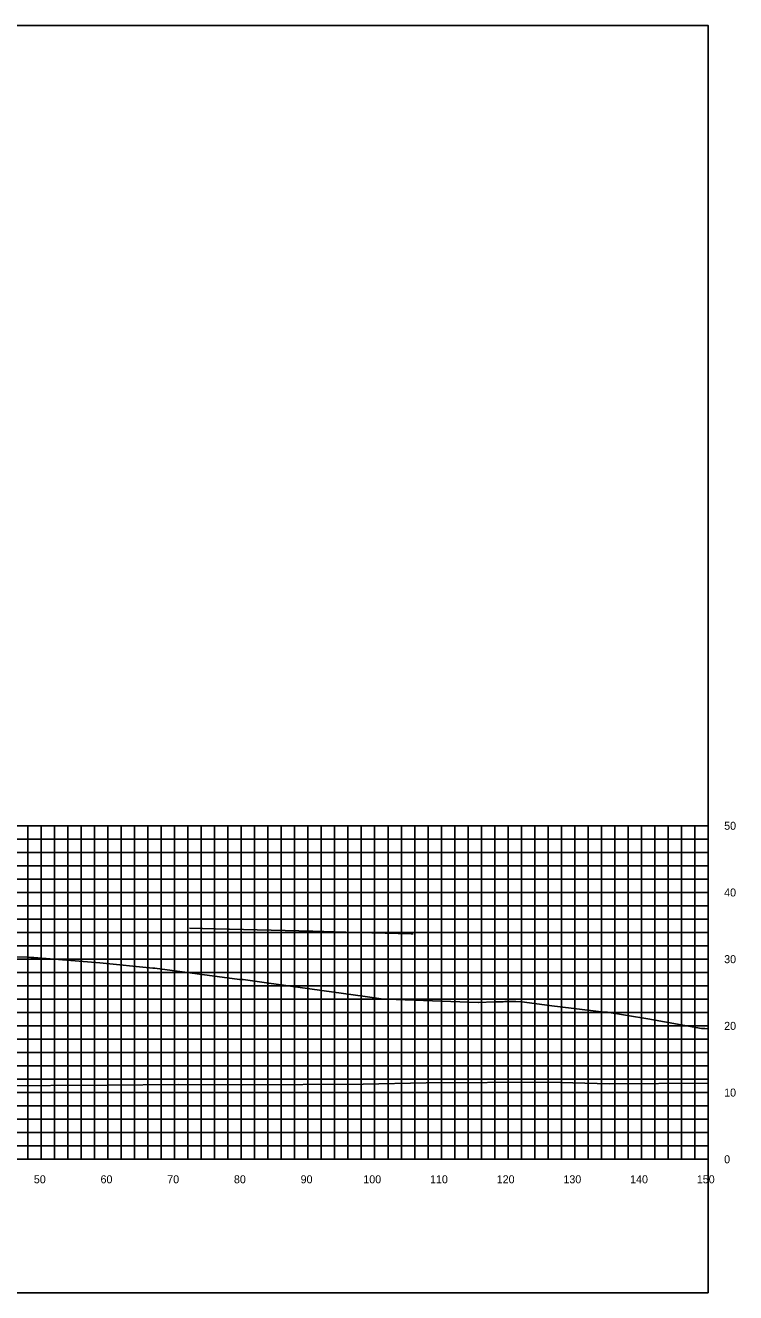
# Model space of a CAD drawing. Extents: x 1800880 to 1818864, y 245271 to 250560.
# Drawn here: x 1816518.9 to 1816625.4, y 247755.8 to 247945.8 of the extents above; entities that cross this region are included whole.
import ezdxf

# ---------------------------------------------------------------- set-up
doc = ezdxf.new("R2010")
doc.units = 0
for name, color, linetype in [('33', 7, 'Continuous'), ('CL-CNST', 7, 'Continuous'), ('DESIGN - DRAINAGE - Bridges', 7, 'Continuous'), ('Level 37', 7, 'Continuous'), ('Level 46', 7, 'Continuous'), ('Level 62', 7, 'Continuous')]:
    doc.layers.add(name, color=color, linetype=linetype)

msp = doc.modelspace()

# ---------------------------------------------------------------- linework, layer by layer
at = {"layer": 'CL-CNST'}
msp.add_lwpolyline([(1816516.6, 247806.19), (1816519.36, 247806.12), (1816519.72, 247806.1), (1816519.76, 247806.1), (1816520.17, 247806.08), (1816520.76, 247806.05), (1816530.09, 247805.31), (1816538.01, 247804.49), (1816538.31, 247804.49), (1816551.01, 247802.78), (1816551.12, 247802.78), (1816551.57, 247802.78), (1816555.04, 247802.27), (1816569.87, 247800.24), (1816572.62, 247799.86), (1816572.71, 247799.86), (1816572.8, 247799.85), (1816572.87, 247799.85), (1816572.94, 247799.84), (1816572.99, 247799.84), (1816573.04, 247799.84), (1816573.09, 247799.84), (1816573.13, 247799.84), (1816573.16, 247799.83), (1816573.16, 247799.83), (1816585.42, 247799.4), (1816586.84, 247799.35), (1816586.85, 247799.34), (1816586.87, 247799.35), (1816589.21, 247799.42), (1816590.08, 247799.45), (1816590.54, 247799.46), (1816590.82, 247799.47), (1816590.88, 247799.47), (1816592.15, 247799.47), (1816592.47, 247799.47), (1816593.34, 247799.42), (1816597.47, 247798.88), (1816597.86, 247798.84), (1816605.69, 247797.9), (1816605.86, 247797.9), (1816606.15, 247797.9), (1816612.24, 247796.88), (1816620.29, 247795.47), (1816620.51, 247795.47), (1816620.76, 247795.47), (1816621.28, 247795.38)], dxfattribs=at)
at = {"layer": 'DESIGN - DRAINAGE - Bridges'}
for p, q in [((1816621.28, 247775.84), (1816621.28, 247825.84)), ((1816621.34, 247825.84), (1816621.28, 247825.84)), ((1816621.34, 247815.84), (1816621.28, 247815.84)), ((1816621.34, 247805.84), (1816621.28, 247805.84)), ((1816621.34, 247795.84), (1816621.28, 247795.84)), ((1816621.34, 247785.84), (1816621.28, 247785.84)), ((1816321.28, 247775.84), (1816621.28, 247775.84)), ((1816521.28, 247775.78), (1816521.28, 247775.84)), ((1816531.28, 247775.78), (1816531.28, 247775.84)), ((1816541.28, 247775.78), (1816541.28, 247775.84)), ((1816551.28, 247775.78), (1816551.28, 247775.84)), ((1816561.28, 247775.78), (1816561.28, 247775.84)), ((1816571.28, 247775.78), (1816571.28, 247775.84)), ((1816581.28, 247775.78), (1816581.28, 247775.84)), ((1816591.28, 247775.78), (1816591.28, 247775.84)), ((1816601.28, 247775.78), (1816601.28, 247775.84)), ((1816611.28, 247775.78), (1816611.28, 247775.84)), ((1816621.28, 247775.78), (1816621.28, 247775.84)), ((1816621.34, 247775.84), (1816621.28, 247775.84))]:
    msp.add_line(p, q, dxfattribs=at)
at = {"layer": 'Level 37'}
msp.add_lwpolyline([(1816321.28, 247755.84), (1816621.28, 247755.84), (1816621.28, 247945.84), (1816321.28, 247945.84)], close=True, dxfattribs=at)
at = {"layer": 'Level 46'}
for p, q in [((1816321.28, 247825.84), (1816621.28, 247825.84)), ((1816519.28, 247775.84), (1816519.28, 247825.84)), ((1816521.28, 247775.84), (1816521.28, 247825.84)), ((1816523.28, 247775.84), (1816523.28, 247825.84)), ((1816525.28, 247775.84), (1816525.28, 247825.84)), ((1816527.28, 247775.84), (1816527.28, 247825.84)), ((1816529.28, 247775.84), (1816529.28, 247825.84)), ((1816531.28, 247775.84), (1816531.28, 247825.84)), ((1816533.28, 247775.84), (1816533.28, 247825.84)), ((1816535.28, 247775.84), (1816535.28, 247825.84)), ((1816537.28, 247775.84), (1816537.28, 247825.84)), ((1816539.28, 247775.84), (1816539.28, 247825.84)), ((1816541.28, 247775.84), (1816541.28, 247825.84)), ((1816543.28, 247775.84), (1816543.28, 247825.84)), ((1816545.28, 247775.84), (1816545.28, 247825.84)), ((1816547.28, 247775.84), (1816547.28, 247825.84)), ((1816549.28, 247775.84), (1816549.28, 247825.84)), ((1816551.28, 247775.84), (1816551.28, 247825.84)), ((1816553.28, 247775.84), (1816553.28, 247825.84)), ((1816555.28, 247775.84), (1816555.28, 247825.84)), ((1816557.28, 247775.84), (1816557.28, 247825.84)), ((1816559.28, 247775.84), (1816559.28, 247825.84)), ((1816561.28, 247775.84), (1816561.28, 247825.84)), ((1816563.28, 247775.84), (1816563.28, 247825.84)), ((1816565.28, 247775.84), (1816565.28, 247825.84)), ((1816567.28, 247775.84), (1816567.28, 247825.84)), ((1816569.28, 247775.84), (1816569.28, 247825.84)), ((1816571.28, 247775.84), (1816571.28, 247825.84)), ((1816573.28, 247775.84), (1816573.28, 247825.84)), ((1816575.28, 247775.84), (1816575.28, 247825.84)), ((1816577.28, 247775.84), (1816577.28, 247825.84)), ((1816579.28, 247775.84), (1816579.28, 247825.84)), ((1816581.28, 247775.84), (1816581.28, 247825.84)), ((1816583.28, 247775.84), (1816583.28, 247825.84)), ((1816585.28, 247775.84), (1816585.28, 247825.84)), ((1816587.28, 247775.84), (1816587.28, 247825.84)), ((1816589.28, 247775.84), (1816589.28, 247825.84)), ((1816591.28, 247775.84), (1816591.28, 247825.84)), ((1816593.28, 247775.84), (1816593.28, 247825.84)), ((1816595.28, 247775.84), (1816595.28, 247825.84)), ((1816597.28, 247775.84), (1816597.28, 247825.84)), ((1816599.28, 247775.84), (1816599.28, 247825.84)), ((1816601.28, 247775.84), (1816601.28, 247825.84)), ((1816603.28, 247775.84), (1816603.28, 247825.84)), ((1816605.28, 247775.84), (1816605.28, 247825.84)), ((1816607.28, 247775.84), (1816607.28, 247825.84)), ((1816609.28, 247775.84), (1816609.28, 247825.84)), ((1816611.28, 247775.84), (1816611.28, 247825.84)), ((1816613.28, 247775.84), (1816613.28, 247825.84)), ((1816615.28, 247775.84), (1816615.28, 247825.84)), ((1816617.28, 247775.84), (1816617.28, 247825.84)), ((1816619.28, 247775.84), (1816619.28, 247825.84)), ((1816621.28, 247775.84), (1816621.28, 247825.84)), ((1816321.28, 247823.84), (1816621.28, 247823.84)), ((1816321.28, 247821.84), (1816621.28, 247821.84)), ((1816321.28, 247819.84), (1816621.28, 247819.84)), ((1816321.28, 247817.84), (1816621.28, 247817.84)), ((1816321.28, 247815.84), (1816621.28, 247815.84)), ((1816321.28, 247813.84), (1816621.28, 247813.84)), ((1816321.28, 247811.84), (1816621.28, 247811.84)), ((1816321.28, 247809.84), (1816621.28, 247809.84)), ((1816321.28, 247807.84), (1816621.28, 247807.84)), ((1816321.28, 247805.84), (1816621.28, 247805.84)), ((1816321.28, 247803.84), (1816621.28, 247803.84)), ((1816321.28, 247801.84), (1816621.28, 247801.84)), ((1816321.28, 247799.84), (1816621.28, 247799.84)), ((1816321.28, 247797.84), (1816621.28, 247797.84)), ((1816321.28, 247795.84), (1816621.28, 247795.84)), ((1816321.28, 247793.84), (1816621.28, 247793.84)), ((1816321.28, 247791.84), (1816621.28, 247791.84)), ((1816321.28, 247789.84), (1816621.28, 247789.84)), ((1816321.28, 247787.84), (1816621.28, 247787.84)), ((1816321.28, 247785.84), (1816621.28, 247785.84)), ((1816321.28, 247783.84), (1816621.28, 247783.84)), ((1816321.28, 247781.84), (1816621.28, 247781.84)), ((1816321.28, 247779.84), (1816621.28, 247779.84)), ((1816321.28, 247777.84), (1816621.28, 247777.84)), ((1816321.28, 247775.84), (1816621.28, 247775.84))]:
    msp.add_line(p, q, dxfattribs=at)
at = {"layer": 'Level 62'}
for points in [[(1816543.51, 247810.49), (1816549.38, 247810.34), (1816549.52, 247810.34), (1816562.03, 247810.03), (1816566.98, 247809.91), (1816576.76, 247809.66), (1816577.03, 247809.65)], [(1816321.28, 247787.51), (1816322.55, 247787.51), (1816347.53, 247787.28), (1816353.66, 247787.27), (1816375.28, 247787.13), (1816384.14, 247787.13), (1816403.04, 247786.99), (1816414.15, 247787.01), (1816430.79, 247786.89), (1816443.8, 247786.93), (1816458.55, 247786.89), (1816473.17, 247786.96), (1816486.3, 247786.97), (1816502.32, 247787.06), (1816514.06, 247786.86), (1816531.29, 247786.96), (1816541.82, 247787.07), (1816551.51, 247787.01), (1816569.57, 247787.12), (1816578.99, 247787.28), (1816597.33, 247787.39), (1816606.42, 247787.14), (1816621.28, 247787.24)]]:
    msp.add_lwpolyline(points, dxfattribs=at)

# ---------------------------------------------------------------- texts
for s, p in [('50', (1816520.18, 247772.24)), ('60', (1816530.18, 247772.24)), ('70', (1816540.18, 247772.24)), ('80', (1816550.18, 247772.24)), ('90', (1816560.18, 247772.24)), ('100', (1816569.58, 247772.24)), ('110', (1816579.58, 247772.24)), ('120', (1816589.58, 247772.24)), ('130', (1816599.58, 247772.24)), ('140', (1816609.58, 247772.24)), ('150', (1816619.58, 247772.24))]:
    msp.add_text(s, height=1.2).set_placement(p)
at = {"layer": '33'}
for s, p in [('50', (1816623.68, 247825.24)), ('40', (1816623.68, 247815.24)), ('30', (1816623.68, 247805.24)), ('20', (1816623.68, 247795.24)), ('10', (1816623.68, 247785.24)), ('0', (1816623.68, 247775.24))]:
    msp.add_text(s, height=1.2, dxfattribs=at).set_placement(p)

doc.saveas('drawing.dxf')
